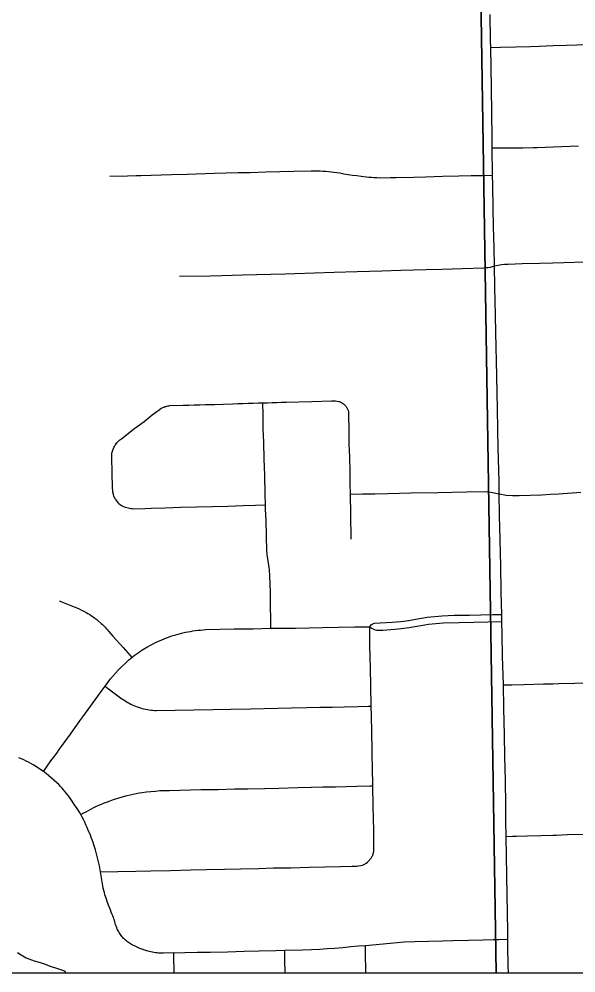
# Model space of a CAD drawing. Extents: x -59 to 82, y -3 to 49.
# Drawn here: x -13.926 to -13.455, y 28.548 to 29.355 of the extents above; entities that cross this region are included whole.
import ezdxf

# ---------------------------------------------------------------- set-up
doc = ezdxf.new("R2010")
doc.units = 0
for name, color, linetype in [('GM_X_City_Street', 7, 'Continuous'), ('GM_X_Corporation', 7, 'Continuous'), ('GM_X_Minor_River', 7, 'Continuous'), ('GM_X_State_Route', 7, 'Continuous'), ('SH_Data', 7, 'Continuous')]:
    doc.layers.add(name, color=color, linetype=linetype)

msp = doc.modelspace()

# ---------------------------------------------------------------- linework, layer by layer
at = {"layer": 'GM_X_City_Street'}
for points in [[(-13.52747, 29.33087), (-13.51923, 29.331), (-13.50658, 29.33134), (-13.49382, 29.33171), (-13.48659, 29.33201), (-13.47477, 29.33243), (-13.46337, 29.33276), (-13.43718, 29.33366)], [(-13.52616, 29.24582), (-13.51106, 29.24589), (-13.5003, 29.24603), (-13.49125, 29.24621), (-13.48824, 29.24634), (-13.47479, 29.2468), (-13.45325, 29.24762)], [(-13.84942, 29.22197), (-13.83451, 29.22233), (-13.82697, 29.22247), (-13.82305, 29.22261), (-13.79716, 29.22336), (-13.78403, 29.2238), (-13.76093, 29.22451), (-13.75092, 29.22475), (-13.7409, 29.22499), (-13.73088, 29.22522), (-13.71739, 29.22558), (-13.69372, 29.22623), (-13.67929, 29.22654), (-13.67169, 29.22637), (-13.66928, 29.22626), (-13.66691, 29.2261), (-13.66454, 29.22591), (-13.66217, 29.22567), (-13.65981, 29.22539), (-13.65746, 29.22506), (-13.6551, 29.22469), (-13.65149, 29.22409), (-13.64422, 29.22297), (-13.64058, 29.22248), (-13.63696, 29.22202), (-13.63479, 29.22171), (-13.63257, 29.22144), (-13.63035, 29.22121), (-13.62812, 29.22102), (-13.6259, 29.22087), (-13.62367, 29.22077), (-13.62144, 29.22071), (-13.61221, 29.22086), (-13.60748, 29.22099), (-13.59257, 29.22125), (-13.58237, 29.22155), (-13.56825, 29.22194), (-13.55453, 29.22217), (-13.54408, 29.22244), (-13.5329, 29.2226), (-13.52583, 29.22272)], [(-13.79048, 29.13749), (-13.76462, 29.13783), (-13.75483, 29.13806), (-13.73736, 29.13865), (-13.70118, 29.13951), (-13.69308, 29.13975), (-13.65989, 29.14074), (-13.64029, 29.14129), (-13.61957, 29.14197), (-13.60355, 29.14241), (-13.58206, 29.14308), (-13.56868, 29.14346), (-13.55119, 29.14396), (-13.53351, 29.14456), (-13.53176, 29.14462), (-13.52989, 29.14482), (-13.52779, 29.14517), (-13.5243, 29.14605)], [(-13.5243, 29.14605), (-13.52104, 29.1468), (-13.51848, 29.14727), (-13.51569, 29.14752), (-13.51276, 29.14762), (-13.50101, 29.14801), (-13.48636, 29.14835), (-13.47484, 29.14867), (-13.43808, 29.14988)], [(-13.8417, 28.94524), (-13.84273, 28.94638), (-13.84411, 28.94817), (-13.84455, 28.94882), (-13.84494, 28.94949), (-13.84531, 28.95017), (-13.84563, 28.95088), (-13.84593, 28.9516), (-13.84618, 28.95234), (-13.8464, 28.95309), (-13.84658, 28.95385), (-13.84672, 28.95462), (-13.84681, 28.95539), (-13.84701, 28.95894), (-13.84727, 28.97058), (-13.84778, 28.98453), (-13.84767, 28.98702), (-13.84755, 28.98784), (-13.84739, 28.98866), (-13.84719, 28.98946), (-13.84695, 28.99026), (-13.84667, 28.99104), (-13.84634, 28.9918), (-13.84599, 28.99256), (-13.84554, 28.99336), (-13.84506, 28.99415), (-13.84455, 28.99492), (-13.844, 28.99566), (-13.84342, 28.99638), (-13.84281, 28.99707), (-13.84217, 28.99774), (-13.8415, 28.99837), (-13.84081, 28.99898), (-13.84008, 28.99955), (-13.83933, 29.00009), (-13.82811, 29.00879), (-13.82549, 29.01074), (-13.82048, 29.0146), (-13.8155, 29.0185), (-13.81359, 29.02003), (-13.81168, 29.02151), (-13.80976, 29.02296), (-13.8078, 29.02438), (-13.80592, 29.02569), (-13.80523, 29.02605), (-13.80445, 29.02643), (-13.80365, 29.02676), (-13.80283, 29.02706), (-13.80201, 29.02732), (-13.80116, 29.02754), (-13.80032, 29.02772), (-13.79947, 29.02786), (-13.79865, 29.02796), (-13.78735, 29.02835), (-13.78268, 29.02842), (-13.77799, 29.02853), (-13.77329, 29.02866), (-13.76862, 29.02884), (-13.7609, 29.02902), (-13.75317, 29.02927), (-13.74546, 29.02957), (-13.74119, 29.02963), (-13.73688, 29.02974), (-13.73256, 29.02988), (-13.72824, 29.03005), (-13.72397, 29.03026), (-13.72016, 29.03034), (-13.71613, 29.03044), (-13.71219, 29.03054), (-13.70826, 29.03064), (-13.70432, 29.03074), (-13.70038, 29.03085), (-13.67856, 29.03151), (-13.66216, 29.03204), (-13.65861, 29.03191), (-13.6572, 29.03178), (-13.65595, 29.0315), (-13.65533, 29.0313), (-13.65351, 29.03046), (-13.65191, 29.02944), (-13.65093, 29.02862), (-13.65008, 29.0277), (-13.64969, 29.0272), (-13.649, 29.02614), (-13.64844, 29.025), (-13.64801, 29.02381), (-13.64771, 29.02258), (-13.64755, 29.02133), (-13.64746, 29.00565), (-13.64724, 28.99573), (-13.64691, 28.98436), (-13.64667, 28.97186), (-13.64652, 28.96208), (-13.64617, 28.953), (-13.64599, 28.93575), (-13.64556, 28.91511)], [(-13.71318, 28.83964), (-13.71326, 28.84738), (-13.71347, 28.85832), (-13.71369, 28.87051), (-13.71408, 28.88374), (-13.71418, 28.8856), (-13.71432, 28.88745), (-13.71449, 28.88931), (-13.71471, 28.89116), (-13.71525, 28.89483), (-13.7161, 28.90021), (-13.71629, 28.90159), (-13.71647, 28.90296), (-13.71661, 28.90486), (-13.71709, 28.91786), (-13.71733, 28.93108), (-13.71771, 28.94046), (-13.71778, 28.94405), (-13.71795, 28.95308), (-13.71834, 28.96901), (-13.71881, 28.98296), (-13.71924, 28.99683), (-13.71964, 29.00827), (-13.71991, 29.02028), (-13.72016, 29.03034)], [(-13.64617, 28.953), (-13.63593, 28.95328), (-13.6255, 28.95344), (-13.61442, 28.95367), (-13.59485, 28.95413), (-13.57181, 28.95454), (-13.54788, 28.95497), (-13.53197, 28.95521), (-13.52903, 28.95503), (-13.52594, 28.95454), (-13.52029, 28.95335)], [(-13.52029, 28.95335), (-13.5145, 28.95235), (-13.50906, 28.95186), (-13.50338, 28.95194), (-13.48454, 28.9526), (-13.47696, 28.95307), (-13.46983, 28.95344), (-13.45122, 28.95486)], [(-13.8417, 28.94524), (-13.84022, 28.94398), (-13.83963, 28.94358), (-13.83903, 28.94323), (-13.83841, 28.9429), (-13.83778, 28.9426), (-13.83713, 28.94235), (-13.83606, 28.94198), (-13.835, 28.94167), (-13.83391, 28.94139), (-13.83282, 28.94116), (-13.83171, 28.94096), (-13.8306, 28.94083), (-13.82948, 28.94073), (-13.81978, 28.941), (-13.81412, 28.94126), (-13.80264, 28.94159), (-13.78956, 28.94195), (-13.7762, 28.94234), (-13.76254, 28.94269), (-13.74958, 28.94305), (-13.73665, 28.94341), (-13.72619, 28.94374), (-13.71778, 28.94405)], [(-13.89226, 28.86287), (-13.87938, 28.85771), (-13.87735, 28.85686), (-13.87533, 28.85597), (-13.87333, 28.85504), (-13.87136, 28.85407), (-13.86941, 28.85305), (-13.86785, 28.85215), (-13.86633, 28.8512), (-13.86483, 28.85023), (-13.86335, 28.8492), (-13.8619, 28.84814), (-13.86048, 28.84705), (-13.85909, 28.84591), (-13.85659, 28.84377), (-13.85549, 28.84276), (-13.85441, 28.84173), (-13.85336, 28.84066), (-13.85234, 28.83956), (-13.85135, 28.83844), (-13.85039, 28.83728), (-13.84675, 28.83304), (-13.83803, 28.82328), (-13.83227, 28.81662), (-13.83083, 28.81494)], [(-13.62954, 28.84089), (-13.62841, 28.84245), (-13.62779, 28.84306), (-13.62641, 28.84367), (-13.62579, 28.84384), (-13.62086, 28.84428), (-13.61066, 28.84481), (-13.60357, 28.84542), (-13.5968, 28.84631), (-13.59382, 28.84688), (-13.5908, 28.84741), (-13.58118, 28.84913), (-13.56853, 28.85026), (-13.55837, 28.85062), (-13.54553, 28.85082), (-13.53578, 28.85098), (-13.52563, 28.85118), (-13.51818, 28.85133)], [(-13.90549, 28.71861), (-13.89987, 28.72657), (-13.89825, 28.72864), (-13.89666, 28.73074), (-13.8951, 28.73285), (-13.89357, 28.73499), (-13.89206, 28.73715), (-13.8906, 28.73933), (-13.88267, 28.75008), (-13.87998, 28.75383), (-13.87731, 28.75759), (-13.87464, 28.76135), (-13.87223, 28.76464), (-13.86983, 28.76794), (-13.85586, 28.78737), (-13.85343, 28.79062), (-13.84882, 28.79679), (-13.84227, 28.80426), (-13.83331, 28.81283), (-13.83181, 28.81412), (-13.83083, 28.81494), (-13.82874, 28.8166), (-13.82716, 28.81778), (-13.82555, 28.81892), (-13.82392, 28.82003), (-13.82226, 28.82109), (-13.81809, 28.82355), (-13.81386, 28.82587), (-13.80954, 28.82806), (-13.80736, 28.8291), (-13.80546, 28.82994), (-13.80353, 28.83075), (-13.8016, 28.83151), (-13.79965, 28.83224), (-13.79768, 28.83292), (-13.7957, 28.83357), (-13.79371, 28.83418), (-13.7917, 28.83475), (-13.78969, 28.83527), (-13.78767, 28.83575), (-13.78554, 28.83622), (-13.7834, 28.83665), (-13.78126, 28.83703), (-13.77911, 28.83738), (-13.77696, 28.83768), (-13.7748, 28.83794), (-13.77263, 28.83816), (-13.77046, 28.83835), (-13.76829, 28.83849), (-13.74432, 28.83908), (-13.72823, 28.83925), (-13.71318, 28.83964), (-13.69253, 28.83986), (-13.68093, 28.84014), (-13.66959, 28.8404), (-13.65624, 28.84053), (-13.6427, 28.84081), (-13.62954, 28.84089)], [(-13.63737, 28.63897), (-13.6359, 28.63936), (-13.63521, 28.63962), (-13.63455, 28.63991), (-13.6339, 28.64023), (-13.63326, 28.64059), (-13.63265, 28.64099), (-13.6315, 28.64188), (-13.63045, 28.64289), (-13.62996, 28.64343), (-13.62951, 28.64401), (-13.62864, 28.64522), (-13.62823, 28.64585), (-13.62784, 28.6465), (-13.6275, 28.64718), (-13.62719, 28.64788), (-13.62691, 28.64858), (-13.62668, 28.6493), (-13.62648, 28.65003), (-13.62632, 28.65077), (-13.6262, 28.65152), (-13.62611, 28.65228), (-13.6263, 28.66859), (-13.62674, 28.68886), (-13.62705, 28.70649), (-13.62714, 28.71089), (-13.62725, 28.71746), (-13.62778, 28.73645), (-13.62805, 28.75197), (-13.62825, 28.76558), (-13.62843, 28.77386), (-13.62882, 28.79111), (-13.62917, 28.80587), (-13.62928, 28.81496), (-13.6295, 28.82523), (-13.62954, 28.84089)], [(-13.62954, 28.84089), (-13.62799, 28.83961), (-13.626, 28.83863), (-13.62401, 28.83813), (-13.62144, 28.83793), (-13.61876, 28.83813), (-13.61181, 28.83861), (-13.60549, 28.83906), (-13.59631, 28.84028), (-13.59509, 28.84048), (-13.58314, 28.8426), (-13.58004, 28.84301), (-13.57693, 28.84345), (-13.57388, 28.84374), (-13.5707, 28.84402), (-13.56764, 28.84427), (-13.55414, 28.84459), (-13.54178, 28.84495), (-13.52983, 28.84515), (-13.51802, 28.84532)], [(-13.85343, 28.79062), (-13.85057, 28.78837), (-13.83918, 28.7801), (-13.83799, 28.77927), (-13.83678, 28.77847), (-13.83554, 28.7777), (-13.83428, 28.77697), (-13.83301, 28.77626), (-13.83172, 28.7756), (-13.8304, 28.77497), (-13.82907, 28.77438), (-13.82773, 28.77382), (-13.82637, 28.7733), (-13.825, 28.77282), (-13.82354, 28.77235), (-13.82207, 28.77193), (-13.82058, 28.77155), (-13.81908, 28.77121), (-13.81758, 28.77092), (-13.81607, 28.77067), (-13.81455, 28.77047), (-13.81302, 28.77031), (-13.81149, 28.77019), (-13.80996, 28.77012), (-13.77837, 28.77062), (-13.76241, 28.77097), (-13.74701, 28.77136), (-13.73048, 28.77162), (-13.69591, 28.77234), (-13.68296, 28.77259), (-13.67176, 28.77288), (-13.6612, 28.77301), (-13.65118, 28.77331), (-13.63937, 28.77353), (-13.63091, 28.77379), (-13.62843, 28.77386)], [(-13.51677, 28.79171), (-13.50958, 28.79193), (-13.49958, 28.79217), (-13.48294, 28.79252), (-13.47494, 28.79274), (-13.47016, 28.79287), (-13.45649, 28.7931), (-13.44187, 28.79342)], [(-13.79504, 28.54818), (-13.79504, 28.54836), (-13.79532, 28.56276), (-13.79531, 28.56512), (-13.80425, 28.56485), (-13.80817, 28.56495), (-13.80947, 28.56507), (-13.81077, 28.56522), (-13.81207, 28.5654), (-13.81335, 28.56563), (-13.81463, 28.56589), (-13.8159, 28.5662), (-13.81716, 28.56654), (-13.81891, 28.56708), (-13.82065, 28.56767), (-13.82237, 28.56829), (-13.82407, 28.56896), (-13.82576, 28.56968), (-13.82743, 28.57043), (-13.83004, 28.57168), (-13.83099, 28.57219), (-13.83191, 28.57272), (-13.83282, 28.57329), (-13.83369, 28.5739), (-13.83455, 28.57454), (-13.83538, 28.57521), (-13.83618, 28.57592), (-13.83696, 28.57666), (-13.83771, 28.57741), (-13.83843, 28.57821), (-13.83911, 28.57902), (-13.8404, 28.58071), (-13.84099, 28.58158), (-13.84156, 28.58247), (-13.84209, 28.58338), (-13.84258, 28.58432), (-13.84304, 28.58527), (-13.84345, 28.58623), (-13.84384, 28.58721), (-13.84419, 28.58821), (-13.84449, 28.58922), (-13.84508, 28.59149), (-13.84545, 28.59272), (-13.84585, 28.59394), (-13.8463, 28.59515), (-13.84678, 28.59635), (-13.8473, 28.59753), (-13.8481, 28.59954), (-13.84891, 28.60155), (-13.84973, 28.60356), (-13.85056, 28.60556), (-13.85156, 28.60845), (-13.85252, 28.61135), (-13.85345, 28.61425), (-13.85397, 28.61611), (-13.85444, 28.61798), (-13.85487, 28.61986), (-13.85525, 28.62175), (-13.85559, 28.62364), (-13.85734, 28.63376), (-13.85823, 28.63861), (-13.85916, 28.64314), (-13.85967, 28.64544), (-13.86024, 28.64773), (-13.86085, 28.65001), (-13.86151, 28.65228), (-13.86286, 28.65658), (-13.86354, 28.65861), (-13.86424, 28.66065), (-13.865, 28.66266), (-13.86578, 28.66467), (-13.86755, 28.66892), (-13.86853, 28.67117), (-13.86954, 28.6734), (-13.87059, 28.67561), (-13.87168, 28.67781), (-13.87279, 28.67992), (-13.87399, 28.68211), (-13.87512, 28.68407), (-13.87709, 28.68722), (-13.8791, 28.69033), (-13.88228, 28.69508), (-13.88344, 28.69671), (-13.88464, 28.69832), (-13.88587, 28.6999), (-13.88714, 28.70145), (-13.88843, 28.70298), (-13.88976, 28.70448), (-13.89116, 28.70596), (-13.89258, 28.70743), (-13.89404, 28.70886), (-13.89628, 28.71098), (-13.89855, 28.713), (-13.90087, 28.71494), (-13.90323, 28.71684), (-13.90549, 28.71861), (-13.90842, 28.72055), (-13.91125, 28.72236), (-13.91411, 28.72412), (-13.91607, 28.72524), (-13.91805, 28.72632), (-13.92006, 28.72735), (-13.92209, 28.72834), (-13.92413, 28.72929), (-13.9262, 28.73021)], [(-13.87399, 28.68211), (-13.87145, 28.68354), (-13.86943, 28.68454), (-13.86741, 28.68558), (-13.86542, 28.68664), (-13.86345, 28.68774), (-13.86109, 28.68888), (-13.85871, 28.68997), (-13.85632, 28.69102), (-13.85389, 28.69202), (-13.85146, 28.69297), (-13.8492, 28.6938), (-13.84634, 28.69475), (-13.84347, 28.69567), (-13.84058, 28.69654), (-13.83769, 28.69739), (-13.83478, 28.69819), (-13.83226, 28.69881), (-13.82971, 28.69938), (-13.82717, 28.6999), (-13.82461, 28.70038), (-13.82204, 28.7008), (-13.81831, 28.70125), (-13.81458, 28.70166), (-13.81084, 28.70202), (-13.8071, 28.70233), (-13.79894, 28.70252), (-13.77242, 28.70316), (-13.75768, 28.70336), (-13.74408, 28.70375), (-13.73268, 28.70393), (-13.71843, 28.70428), (-13.70654, 28.70453), (-13.69046, 28.70499), (-13.67911, 28.70524), (-13.66928, 28.70543), (-13.65876, 28.70565), (-13.64973, 28.70587), (-13.64051, 28.70602), (-13.62957, 28.70638), (-13.62705, 28.70649)], [(-13.51431, 28.66367), (-13.50901, 28.66386), (-13.50574, 28.66393), (-13.49638, 28.66417), (-13.48511, 28.6644), (-13.47498, 28.6647), (-13.47192, 28.66479), (-13.46253, 28.66513), (-13.44712, 28.66556)], [(-13.85734, 28.63376), (-13.84269, 28.63403), (-13.82748, 28.63433), (-13.81458, 28.63454), (-13.79812, 28.63488), (-13.78081, 28.63529), (-13.76757, 28.63554), (-13.75232, 28.63593), (-13.73904, 28.63621), (-13.72383, 28.63659), (-13.71097, 28.63692), (-13.69644, 28.63715), (-13.68092, 28.63757), (-13.66761, 28.63793), (-13.65444, 28.63818), (-13.64452, 28.63839), (-13.64061, 28.63851), (-13.63931, 28.63864), (-13.63737, 28.63897)], [(-13.79531, 28.56512), (-13.78595, 28.56533), (-13.77564, 28.56559), (-13.76468, 28.56584), (-13.74986, 28.56615), (-13.73592, 28.56662), (-13.72326, 28.56687), (-13.70913, 28.56718), (-13.70157, 28.56741), (-13.68646, 28.56776), (-13.67884, 28.56802), (-13.67202, 28.56829), (-13.66579, 28.56873), (-13.65935, 28.56922), (-13.65256, 28.56981), (-13.64575, 28.57045), (-13.63911, 28.57099), (-13.63342, 28.57149), (-13.61834, 28.57283), (-13.60054, 28.57435), (-13.59154, 28.57483), (-13.58013, 28.5751), (-13.5682, 28.57541), (-13.55959, 28.57569), (-13.54618, 28.57596), (-13.53384, 28.57627), (-13.52522, 28.57646), (-13.52048, 28.57658), (-13.51297, 28.57678)], [(-13.70114, 28.54818), (-13.70116, 28.54899), (-13.70142, 28.55841), (-13.70157, 28.56741)], [(-13.63292, 28.54818), (-13.63305, 28.5536), (-13.63321, 28.56095), (-13.63342, 28.57149)]]:
    msp.add_lwpolyline(points, dxfattribs=at)
at = {"layer": 'GM_X_Corporation'}
for points in [[(-15.07858, 31.99778), (-15.07858, 28.54818), (-13.52299, 28.54818), (-13.53977, 29.62717), (-13.54667, 29.93943), (-13.56634, 31.07809), (-13.58864, 31.61196), (-13.59611, 32.05147), (-14.0925, 32.03375), (-14.87561, 32.00296)], [(-13.52299, 28.54818), (-12.26933, 28.54818), (-12.27027, 28.59659), (-12.2729, 28.785), (-12.27445, 28.85071), (-12.27791, 28.91868), (-12.28038, 28.99768), (-12.28322, 29.16948), (-12.39731, 29.16675), (-12.40536, 29.65746), (-12.4237, 30.70496), (-12.43226, 31.1727), (-12.72864, 31.16365), (-12.73395, 31.43938), (-13.02009, 31.4299), (-13.03296, 31.63451), (-13.58864, 31.61196), (-13.56634, 31.07809), (-13.54667, 29.93943), (-13.53977, 29.62717)]]:
    msp.add_lwpolyline(points, close=True, dxfattribs=at)
at = {"layer": 'GM_X_Minor_River'}
msp.add_lwpolyline([(-13.9273, 28.56538), (-13.92422, 28.56356), (-13.91997, 28.56101), (-13.91345, 28.55852), (-13.90618, 28.55643), (-13.89965, 28.55394), (-13.89352, 28.55182), (-13.8893, 28.55041), (-13.88739, 28.5497), (-13.88673, 28.54818)], dxfattribs=at)
at = {"layer": 'GM_X_State_Route'}
for points in [[(-13.51461, 28.68046), (-13.51472, 28.68996), (-13.51508, 28.71085), (-13.51543, 28.73127), (-13.51585, 28.74915), (-13.51632, 28.77217), (-13.51677, 28.79171), (-13.51744, 28.81611), (-13.51776, 28.83446), (-13.51802, 28.84532), (-13.51818, 28.85133), (-13.51869, 28.87011), (-13.519, 28.89229), (-13.51945, 28.91485), (-13.52001, 28.9352), (-13.52029, 28.95335), (-13.52042, 28.96364), (-13.52114, 28.99217), (-13.52139, 29.00711), (-13.52176, 29.02579), (-13.52202, 29.03826), (-13.5223, 29.05323), (-13.52314, 29.08991), (-13.52342, 29.1043), (-13.52399, 29.128), (-13.5243, 29.14605), (-13.52462, 29.16151), (-13.52508, 29.17941), (-13.52534, 29.19481), (-13.52573, 29.21425), (-13.52583, 29.22272), (-13.52616, 29.24582), (-13.52629, 29.25445), (-13.5266, 29.27553), (-13.52691, 29.29645), (-13.52747, 29.33087), (-13.52758, 29.33709), (-13.52783, 29.35874)], [(-13.51257, 28.54818), (-13.51269, 28.55466), (-13.51289, 28.5707), (-13.51297, 28.57678), (-13.51305, 28.58304), (-13.51329, 28.59927), (-13.51356, 28.6143), (-13.51377, 28.6302), (-13.51408, 28.64729), (-13.51431, 28.66367), (-13.51456, 28.67624), (-13.51461, 28.68046)]]:
    msp.add_lwpolyline(points, dxfattribs=at)
at = {"layer": 'SH_Data'}
msp.add_lwpolyline([(-15.07858, 28.54818), (-8.27858, 28.54818), (-8.27858, 35.34818), (-15.07858, 35.34818)], close=True, dxfattribs=at)

doc.saveas('drawing.dxf')
